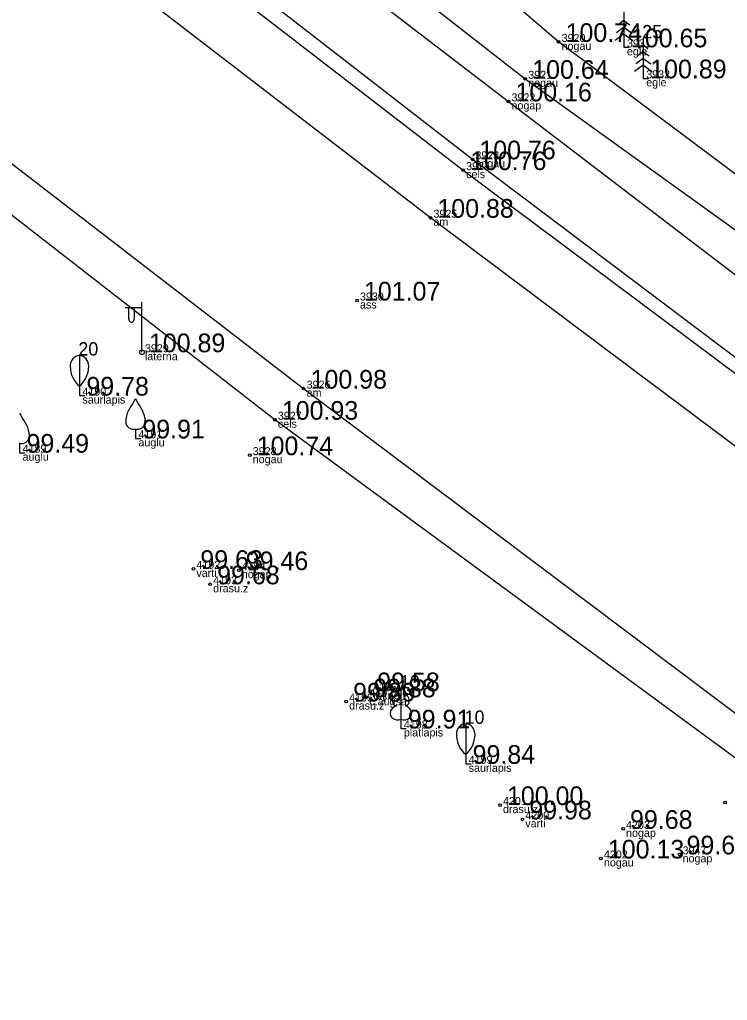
# Model space of a CAD drawing. Extents: x 614911 to 615803, y 262110 to 264311.
# Drawn here: x 615698.92 to 615725.45, y 264071.23 to 264108 of the extents above; entities that cross this region are included whole.
import ezdxf

# ---------------------------------------------------------------- set-up
doc = ezdxf.new("R2010")
doc.units = 0
for name, color, linetype in [('Level 1', 7, 'Continuous'), ('Level 31', 7, 'Continuous'), ('Level 37', 7, 'Continuous'), ('Level 44', 7, 'Continuous'), ('Level 53', 7, 'Continuous'), ('Level 54', 7, 'Continuous'), ('Level 57', 7, 'Continuous'), ('Level 58', 7, 'Continuous')]:
    doc.layers.add(name, color=color, linetype=linetype)

msp = doc.modelspace()

# ---------------------------------------------------------------- linework, layer by layer
at = {"layer": 'Level 1'}
for p, q in [((615721.57, 264108.464), (615721.57, 264106.964)), ((615721.57, 264107.964), (615721.354, 264107.806)), ((615721.57, 264107.964), (615721.786, 264107.806)), ((615721.57, 264107.464), (615721.238, 264107.22)), ((615721.57, 264107.714), (615721.292, 264107.51)), ((615721.57, 264107.714), (615721.848, 264107.51)), ((615721.57, 264107.464), (615721.904, 264107.22)), ((615722.293, 264107.301), (615722.293, 264105.801)), ((615721.57, 264106.964), (615721.77, 264106.964)), ((615722.293, 264106.801), (615722.077, 264106.643)), ((615722.293, 264107.051), (615722.117, 264106.923)), ((615722.293, 264107.051), (615722.467, 264106.923)), ((615722.293, 264106.801), (615722.509, 264106.643)), ((615722.293, 264106.551), (615722.015, 264106.347)), ((615722.293, 264106.551), (615722.571, 264106.347)), ((615722.293, 264106.301), (615721.961, 264106.057)), ((615722.293, 264106.301), (615722.627, 264106.057)), ((615722.293, 264105.801), (615722.493, 264105.801)), ((615701.161, 264094.258), (615701.161, 264093.906)), ((615701.161, 264093.906), (615701.361, 264093.906)), ((615703.259, 264092.653), (615703.259, 264092.301)), ((615698.918, 264092.117), (615698.918, 264091.765)), ((615703.259, 264092.301), (615703.459, 264092.301)), ((615698.918, 264091.765), (615699.118, 264091.765)), ((615713.209, 264081.772), (615713.209, 264081.425)), ((615713.209, 264081.425), (615713.409, 264081.425)), ((615715.637, 264080.452), (615715.637, 264080.1)), ((615715.637, 264080.1), (615715.837, 264080.1))]:
    msp.add_line(p, q, dxfattribs=at)
for points in [[(615701.161, 264095.406), (615701.161, 264094.258)], [(615713.209, 264082.925), (615713.209, 264081.772)], [(615713.299, 264082.693), (615713.298, 264082.694)], [(615715.637, 264081.6), (615715.637, 264080.452)]]:
    msp.add_lwpolyline(points, dxfattribs=at)
for centre, radius, start, end in [((615715.884, 264085.905), 14.88, 148.4844, 149.9901), ((615702.842, 264093.939), 0.439, 324.3837, 341.712), ((615703.676, 264093.939), 0.439, 198.288, 215.6163), ((615690.634, 264085.905), 14.88, 30.0099, 31.5156), ((615699.335, 264093.403), 0.439, 198.288, 215.6163), ((615686.293, 264085.369), 14.88, 30.0099, 31.5156), ((615703.783, 264092.926), 0.89, 151.757, 179.9138), ((615702.735, 264092.926), 0.89, 0.0862, 28.243), ((615698.394, 264092.39), 0.89, 0.0862, 28.243), ((615703.183, 264092.932), 0.29, 181.0782, 285.2823), ((615703.335, 264092.932), 0.29, 254.7177, 358.9218), ((615698.994, 264092.396), 0.29, 254.7177, 358.9218)]:
    msp.add_arc(centre, radius, start, end, dxfattribs=at)
for centre, major_axis, ratio, start_param, end_param in [((615701.161, 264095.006), (0, 0.4), 0.875, 0, 1.570796), ((615701.161, 264095.006), (0, -0.4), 0.875, 1.570796, 3.141593), ((615701.636, 264095.029), (0, -0.943), 0.875, 4.7372, 5.669711), ((615700.686, 264095.029), (0, -0.943), 0.875, 0.613474, 1.545985), ((615713.209, 264082.775), (0, -0.15), 0.707107, 3.14537, 5.287485), ((615713.209, 264082.775), (0, -0.15), 0.707107, 0.995701, 3.137816), ((615713.081, 264082.48), (-0.039, -0.212), 0.861323, 3.141593, 6.283185), ((615713.337, 264082.48), (0.039, -0.212), 0.861323, 0, 3.141593), ((615713.119, 264082.018), (0.307, 0.095), 0.814445, 1.570796, 4.752015), ((615713.299, 264082.018), (-0.307, 0.095), 0.814445, 1.531171, 4.712389), ((615715.637, 264081.2), (0, 0.4), 0.875, 0, 1.570796), ((615715.637, 264081.2), (0, -0.4), 0.875, 1.570796, 3.141593), ((615716.112, 264081.223), (0, -0.943), 0.875, 4.7372, 5.669711), ((615715.162, 264081.223), (0, -0.943), 0.875, 0.613474, 1.545985)]:
    msp.add_ellipse(centre, major_axis=major_axis, ratio=ratio, start_param=start_param, end_param=end_param, dxfattribs=at)
at = {"layer": 'Level 31'}
for points in [[(615744.764, 264081.359), (615732.887, 264089.943), (615715.889, 264102.764), (615694.682, 264119.208), (615676.974, 264133.244), (615650.72, 264155.552), (615629.606, 264174.135), (615612.305, 264190.628), (615596.307, 264206.969), (615581.341, 264223.238), (615571.304, 264233.709), (615558.243, 264246.987), (615542.242, 264265.322), (615529.994, 264284)], [(615573.297, 264235.218), (615582.765, 264223.901), (615598.169, 264208.795), (615613.95, 264192.439), (615631.402, 264176.068), (615651.799, 264157.165), (615678.305, 264134.819), (615695.98, 264121.225), (615717.243, 264104.936), (615734.373, 264091.846), (615746.465, 264082.76)], [(615748.571, 264085.022), (615736.423, 264094.22), (615719.121, 264107.166), (615703.511, 264120.554), (615691.136, 264131.8), (615678.521, 264143.006), (615664.052, 264155.366), (615649.085, 264167.868)], [(615652.699, 264158.282), (615678.791, 264135.883), (615696.697, 264122.31), (615717.87, 264105.783), (615735.585, 264093.051), (615747.497, 264083.99)]]:
    msp.add_lwpolyline(points, dxfattribs=at)
at = {"layer": 'Level 37'}
for points in [[(615526.871, 264279.709), (615557.508, 264246.916), (615570.946, 264232.844), (615580.588, 264222.695), (615595.945, 264206.676), (615612.011, 264190.126), (615629.214, 264173.64), (615650.344, 264154.99), (615676.59, 264132.802), (615694.345, 264118.703), (615715.543, 264102.359), (615732.654, 264089.574), (615744.576, 264080.858)], [(615743.178, 264079.076), (615731.345, 264087.792), (615714.316, 264100.575), (615693.008, 264116.957), (615675.219, 264131.222), (615649.561, 264152.667), (615627.765, 264171.974), (615611.182, 264188.292), (615594.351, 264205.525), (615579.137, 264221.33), (615569.398, 264231.353), (615556.134, 264245.272), (615540.03, 264262.148), (615525.148, 264277.969)], [(615625.063, 264106.562), (615623.229, 264104.588), (615622.747, 264105.634), (615621.37, 264105.71), (615619.131, 264107.71), (615616.734, 264111.901), (615616.748, 264121.153), (615617.254, 264127.034), (615619.687, 264135.318), (615625.708, 264142.666), (615632.784, 264145.968), (615640.605, 264144.932), (615648.422, 264143.136), (615670.375, 264124.985), (615688.06, 264110.762), (615709.564, 264094.167), (615727.03, 264081.038), (615738.779, 264072.364)], [(615737.997, 264071.23), (615726.411, 264079.821), (615708.486, 264093), (615687.279, 264109.494), (615669.461, 264123.776), (615649.379, 264140.934), (615645.431, 264143.727)]]:
    msp.add_lwpolyline(points, dxfattribs=at)
at = {"layer": 'Level 44'}
for p, q in [((615703.504, 264097.194), (615702.869, 264097.194)), ((615703.004, 264097.194), (615703.004, 264096.802)), ((615703.214, 264097.194), (615703.214, 264096.802)), ((615703.504, 264095.531), (615703.504, 264097.414))]:
    msp.add_line(p, q, dxfattribs=at)
msp.add_circle((615703.504, 264095.531), 0.09, dxfattribs=at)
msp.add_ellipse((615703.109, 264096.802), major_axis=(0, 0.151), ratio=0.695971, start_param=1.570796, end_param=4.712389, dxfattribs=at)
at = {"layer": 'Level 57'}
for centre in [(615719.121, 264107.166), (615717.87, 264105.783), (615717.243, 264104.936), (615715.889, 264102.764), (615715.543, 264102.359), (615714.316, 264100.575), (615711.564, 264097.47), (615709.564, 264094.167), (615708.486, 264093), (615707.544, 264091.672), (615705.432, 264087.407), (615707.133, 264087.36), (615706.062, 264086.831), (615712.063, 264082.823), (615711.158, 264082.434), (615711.913, 264082.594), (615716.924, 264078.553), (615725.357, 264078.653), (615717.762, 264078.017), (615721.537, 264077.661), (615720.706, 264076.55), (615723.655, 264076.704)]:
    msp.add_circle(centre, 0.05, dxfattribs=at)
at = {"layer": 'Level 58'}
for centre in [(615719.121, 264107.166), (615717.87, 264105.783), (615717.243, 264104.936), (615715.889, 264102.764), (615715.543, 264102.359), (615714.316, 264100.575), (615711.564, 264097.47), (615709.564, 264094.167), (615708.486, 264093), (615707.544, 264091.672), (615705.432, 264087.407), (615707.133, 264087.36), (615706.062, 264086.831), (615712.063, 264082.823), (615711.158, 264082.434), (615711.913, 264082.594), (615716.924, 264078.553), (615725.357, 264078.653), (615717.762, 264078.017), (615721.537, 264077.661), (615720.706, 264076.55), (615723.655, 264076.704)]:
    msp.add_circle(centre, 0.05, dxfattribs=at)

# ---------------------------------------------------------------- texts
at = {"layer": 'Level 1'}
for s, p in [(' 25', (615722.068, 264107.301)), (' 20', (615700.936, 264095.406)), (' 10', (615712.984, 264082.925)), (' 10', (615715.412, 264081.6))]:
    msp.add_text(s, height=0.5, dxfattribs=at).set_placement(p)
at = {"layer": 'Level 53'}
for s, p in [(' nogau', (615719.121, 264106.866)), (' egle', (615721.57, 264106.664)), (' nogau', (615717.87, 264105.483)), (' egle', (615722.293, 264105.501)), (' nogap', (615717.243, 264104.636)), (' nogau', (615715.889, 264102.464)), (' cels', (615715.543, 264102.059)), (' am', (615714.316, 264100.275)), (' ass', (615711.564, 264097.17)), (' laterna', (615703.504, 264095.231)), (' saurlapis', (615701.161, 264093.606)), (' am', (615709.564, 264093.867)), (' cels', (615708.486, 264092.7)), (' auglu', (615703.259, 264092.001)), (' auglu', (615698.918, 264091.465)), (' nogau', (615707.544, 264091.372)), (' varti', (615705.432, 264087.107)), (' nogap', (615707.133, 264087.06)), (' drasu.z', (615706.062, 264086.531)), (' tekne', (615712.063, 264082.523)), (' drasu.z', (615711.158, 264082.134)), (' c.augsa', (615711.913, 264082.294)), (' platlapis', (615713.209, 264081.125)), (' saurlapis', (615715.637, 264079.8)), (' drasu.z', (615716.924, 264078.253)), (' varti', (615717.762, 264077.717)), (' nogap', (615721.537, 264077.361)), (' nogap', (615723.655, 264076.404)), (' nogau', (615720.706, 264076.25))]:
    msp.add_text(s, height=0.3, dxfattribs=at).set_placement(p)
at = {"layer": 'Level 54'}
for s, p in [(' 3920', (615719.121, 264107.166)), (' 3931', (615721.57, 264106.964)), (' 3921', (615717.87, 264105.783)), (' 3932', (615722.293, 264105.801)), (' 3922', (615717.243, 264104.936)), (' 3923', (615715.889, 264102.764)), (' 3924', (615715.543, 264102.359)), (' 3925', (615714.316, 264100.575)), (' 3930', (615711.564, 264097.47)), (' 3929', (615703.504, 264095.531)), (' 4190', (615701.161, 264093.906)), (' 3926', (615709.564, 264094.167)), (' 3927', (615708.486, 264093)), (' 4191', (615703.259, 264092.301)), (' 4189', (615698.918, 264091.765)), (' 3928', (615707.544, 264091.672)), (' 4192', (615705.432, 264087.407)), (' 4194', (615707.133, 264087.36)), (' 4193', (615706.062, 264086.831)), (' 4197', (615711.913, 264082.594)), (' 4196', (615712.063, 264082.823)), (' 4195', (615711.158, 264082.434)), (' 4198', (615713.209, 264081.425)), (' 4199', (615715.637, 264080.1)), (' 4201', (615716.924, 264078.553)), (' 4200', (615717.762, 264078.017)), (' 4203', (615721.537, 264077.661)), (' 3947', (615723.655, 264076.704)), (' 4202', (615720.706, 264076.55))]:
    msp.add_text(s, height=0.3, dxfattribs=at).set_placement(p)
at = {"layer": 'Level 58'}
for s, p in [(' 100.74', (615719.121, 264107.166)), (' 100.65', (615721.57, 264106.964)), (' 100.64', (615717.87, 264105.783)), (' 100.89', (615722.293, 264105.801)), (' 100.16', (615717.243, 264104.936)), (' 100.76', (615715.889, 264102.764)), (' 100.76', (615715.543, 264102.359)), (' 100.88', (615714.316, 264100.575)), (' 101.07', (615711.564, 264097.47)), (' 100.89', (615703.504, 264095.531)), (' 99.78', (615701.161, 264093.906)), (' 100.98', (615709.564, 264094.167)), (' 100.93', (615708.486, 264093)), (' 99.91', (615703.259, 264092.301)), (' 99.49', (615698.918, 264091.765)), (' 100.74', (615707.544, 264091.672)), (' 99.63', (615705.432, 264087.407)), (' 99.46', (615707.133, 264087.36)), (' 99.68', (615706.062, 264086.831)), (' 99.88', (615711.913, 264082.594)), (' 99.58', (615712.063, 264082.823)), (' 99.89', (615711.158, 264082.434)), (' 99.91', (615713.209, 264081.425)), (' 99.84', (615715.637, 264080.1)), (' 100.00', (615716.924, 264078.553)), (' 99.98', (615717.762, 264078.017)), (' 99.68', (615721.537, 264077.661)), (' 99.68', (615723.655, 264076.704)), (' 100.13', (615720.706, 264076.55))]:
    msp.add_text(s, height=0.7, dxfattribs=at).set_placement(p)

doc.saveas('drawing.dxf')
